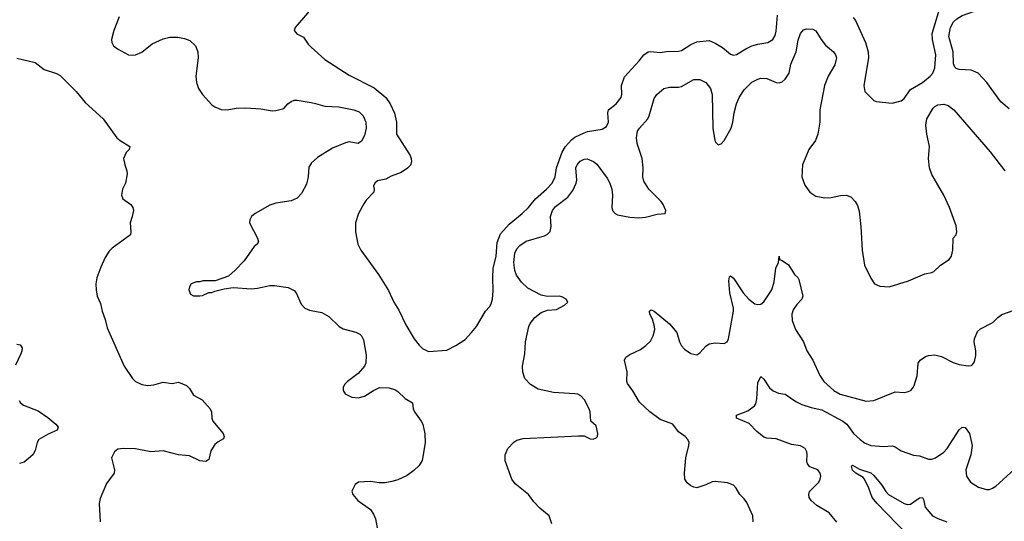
# Model space of a CAD drawing. Header units: inches. Extents: x 1678809 to 1859548, y 384609 to 522868.
# Tile 266 of 386: x 1768089 to 1774546, y 505914 to 509200. Entities that reach past the tile are written whole.
import ezdxf

# ---------------------------------------------------------------- set-up
doc = ezdxf.new("R2010")
doc.units = ezdxf.units.IN
doc.header["$MEASUREMENT"] = 0
doc.layers.add('B7560', color=7, linetype='Continuous')
doc.layers.add('B7570', color=7, linetype='Continuous')

msp = doc.modelspace()

# ---------------------------------------------------------------- linework, layer by layer
at = {"layer": 'B7560', "color": 5}
for points, elevation in [([(1770000, 509298.2), (1769993, 509270), (1769976.6, 509243.4), (1769894.9, 509150), (1769888.4, 509130), (1769907.3, 509107.3), (1769950, 509086.8), (1769980.5, 509040.5), (1769999.9, 509019.8)], 540), ([(1768741.4, 509218.6), (1768707, 509130), (1768690.6, 509070), (1768694, 509050), (1768704, 509030), (1768730.5, 509010.5), (1768802, 508970), (1768830, 508967.7), (1768850, 508970.6), (1768890, 508988.5), (1768958.2, 509041.8), (1769030, 509076), (1769074.2, 509085.8), (1769126.1, 509086.1), (1769170, 509078), (1769204.5, 509064.5), (1769242.6, 509030), (1769257.8, 508990), (1769260.9, 508950), (1769244.9, 508830), (1769249, 508789), (1769261.6, 508750), (1769287.7, 508710), (1769350, 508643), (1769369, 508629), (1769410, 508611.8), (1769450, 508608.9), (1769510, 508621.1), (1769570, 508622.6), (1769670, 508616.5), (1769744.1, 508604.1), (1769770, 508605.2), (1769821.7, 508618.3), (1769847.8, 508650), (1769870, 508664.9), (1769890, 508672.6), (1769910, 508674), (1770000, 508657.7)], 520), ([(1768070, 508947.7), (1768190, 508919.1), (1768250, 508873.4), (1768330, 508848.4), (1768355.6, 508835.6), (1768459.6, 508730), (1768517.8, 508657.8), (1768637.3, 508550), (1768726.1, 508426.1), (1768748, 508408), (1768811.3, 508370), (1768807.3, 508350), (1768788.2, 508330), (1768771, 508290), (1768778, 508250), (1768792.7, 508210), (1768793.4, 508190), (1768783, 508130), (1768763.8, 508090), (1768756.3, 508050), (1768766.4, 508026.4), (1768818, 507990), (1768831.3, 507970), (1768834.8, 507950), (1768827.7, 507910), (1768813.4, 507870), (1768819.1, 507810), (1768816, 507790), (1768696.7, 507703.3), (1768676.7, 507683.3), (1768650, 507641.2), (1768621.8, 507578.2), (1768595.3, 507510), (1768588.7, 507470), (1768590.3, 507430.3), (1768598.4, 507390), (1768620.3, 507340.3), (1768630.3, 507290), (1768650, 507236), (1768662.4, 507182.4), (1768774.6, 506930), (1768828.8, 506850), (1768848.4, 506830), (1768890, 506810.4), (1768930, 506804.2), (1768970, 506808.9), (1769030, 506826), (1769090, 506817.3), (1769130, 506824.9), (1769183.4, 506803.4), (1769203.8, 506783.8), (1769230, 506740.7), (1769286.8, 506710), (1769338, 506650), (1769348, 506630), (1769350.4, 506590), (1769356.4, 506570), (1769422.8, 506490), (1769431, 506470), (1769426, 506454), (1769390, 506434), (1769370, 506417.2), (1769343.9, 506376.1), (1769330, 506318), (1769310, 506305.2), (1769270, 506309.6), (1769202.7, 506342.7), (1769130, 506349.7), (1769030, 506374.5), (1768950, 506369.8), (1768850, 506388.7), (1768768.2, 506391.8), (1768734.1, 506385.9), (1768710.5, 506370), (1768692.4, 506330), (1768710.5, 506250), (1768708.2, 506230), (1768658.8, 506161.2), (1768617.6, 506062.4), (1768610.2, 506030), (1768617.1, 505910)], 480), ([(1770000, 508258.5), (1769985.8, 508234.2), (1769981, 508170), (1769970, 508122.9), (1769938.3, 508061.7), (1769910, 508031), (1769870, 508012.9), (1769770, 507998.3), (1769730, 507985.1), (1769633.4, 507930), (1769610.5, 507910), (1769599.3, 507890), (1769596.4, 507870), (1769648.5, 507770), (1769655.8, 507744.2), (1769647.3, 507730), (1769626.2, 507713.8), (1769560.5, 507619.5), (1769501.6, 507558.4), (1769459.8, 507520.2), (1769371.1, 507488.9), (1769290, 507488.7), (1769270, 507482), (1769250, 507482), (1769214, 507470), (1769202, 507450), (1769198, 507430), (1769210, 507402), (1769230, 507392), (1769270, 507392), (1769287.3, 507392.7), (1769330, 507412), (1769350, 507412), (1769370, 507422), (1769430, 507438), (1769490, 507446), (1769610, 507437.3), (1769650, 507440.5), (1769730, 507458.4), (1769759.5, 507459.5), (1769850, 507444.7), (1769890, 507426.7), (1769902.3, 507410), (1769935.5, 507335.5), (1769959.1, 507310), (1769990, 507297.8), (1770000, 507295.8)], 520), ([(1768070, 507073.4), (1768092, 507070), (1768104.7, 507050), (1768102.8, 507030), (1768098, 507010), (1768063, 506937)], 460), ([(1768085.9, 506705.9), (1768094.4, 506690), (1768113.7, 506673.7), (1768210, 506638), (1768274.8, 506594.8), (1768326.8, 506550), (1768342.8, 506530), (1768334.8, 506510), (1768275.3, 506484.7), (1768216, 506450), (1768204, 506430), (1768190, 506378), (1768176, 506350), (1768118, 506302), (1768087.2, 506292.8)], 460)]:
    msp.add_lwpolyline(points, dxfattribs=dict(at, elevation=elevation))
at = {"layer": 'B7570', "color": 5}
for points, elevation in [([(1774577.5, 508617.5), (1774522.5, 508662.5), (1774430.8, 508790), (1774375.8, 508850), (1774329.9, 508869.9), (1774250, 508873.3), (1774230, 508881), (1774220.7, 508890), (1774212.2, 508912.2), (1774209.9, 508990), (1774183.4, 509090), (1774194.2, 509150), (1774213.9, 509186.1), (1774234.2, 509205.8), (1774270, 509228.4), (1774350, 509256), (1774369.4, 509270.6), (1774465.1, 509414.9), (1774515, 509505), (1774547, 509610)], 520), ([(1773554, 509214), (1773570, 509195.5), (1773636.1, 509050), (1773652.8, 508990), (1773655.3, 508950), (1773626, 508770), (1773631, 508730), (1773690, 508671.3), (1773705.2, 508665.2), (1773810, 508653.4), (1773870, 508668), (1773890, 508684.9), (1773930, 508742.8), (1774009.5, 508790), (1774060.7, 508830), (1774078, 508850), (1774090, 508884.7), (1774098, 508970), (1774075.4, 509070), (1774072.1, 509110), (1774120.5, 509270)], 540), ([(1769999.9, 509019.8), (1770090, 508940.7), (1770250, 508836.3), (1770414.8, 508754.8), (1770490.2, 508690.2), (1770519.6, 508650), (1770547.6, 508587.6), (1770560.3, 508530), (1770561.3, 508450), (1770650.3, 508310.3), (1770657.1, 508290), (1770658.4, 508270), (1770651.8, 508248.2), (1770631.8, 508228.2), (1770590, 508199.5), (1770525.5, 508174.5), (1770490, 508155.1), (1770436.1, 508143.9), (1770417.3, 508130), (1770410.6, 508110), (1770414.8, 508090), (1770411, 508070), (1770361.1, 508018.9), (1770345.2, 507994.8), (1770310.8, 507930), (1770291, 507870), (1770290.8, 507810), (1770306, 507730), (1770326.8, 507690), (1770442, 507530), (1770506.9, 507426.9), (1770542, 507350), (1770576.2, 507296.2), (1770621.4, 507201.4), (1770677.3, 507110), (1770710, 507066.8), (1770730, 507046.8), (1770770, 507026.8), (1770890, 507036), (1770950, 507066), (1771010, 507106), (1771053.2, 507150), (1771084, 507190), (1771144, 507290), (1771170, 507318), (1771180.9, 507339.1), (1771189.4, 507370), (1771195.2, 507424.8), (1771191.4, 507511.4), (1771194.6, 507570), (1771214.1, 507650), (1771220.5, 507739.5), (1771242.6, 507797.4), (1771299.2, 507860.8), (1771384.9, 507930), (1771425.3, 507970), (1771472.8, 508027.2), (1771543.9, 508090), (1771580.3, 508130), (1771600.7, 508170), (1771608.6, 508230), (1771647.8, 508332.2), (1771669.5, 508370.5), (1771707.7, 508412.3), (1771730, 508430.2), (1771790, 508460.2), (1771812.2, 508467.8), (1771910, 508482.3), (1771938.4, 508501.6), (1771951, 508530), (1771946.3, 508590), (1771951.6, 508610), (1772001.3, 508650), (1772032.8, 508690), (1772037.7, 508710), (1772035.3, 508770), (1772054.8, 508825.2), (1772151, 508930), (1772181.7, 508970), (1772210, 508989.1), (1772228.4, 508991.6), (1772290, 508985.4), (1772330, 508992.8), (1772410, 508994.7), (1772430, 508999.6), (1772490, 509037.8), (1772530, 509056.5), (1772610, 509063.9), (1772650, 509047.7), (1772697.9, 509017.9), (1772750, 508973.7), (1772770, 508967.2), (1772790, 508972), (1772850.7, 509009.3), (1772891.6, 509028.4), (1772930, 509039.6), (1772996, 509050), (1773028.7, 509071.3), (1773043.1, 509096.9), (1773050, 509124.7), (1773058.5, 509230)], 540), ([(1771578, 505898), (1771561.2, 505950), (1771500.1, 506000.1), (1771460.7, 506040.7), (1771425.4, 506090), (1771339.4, 506159.4), (1771317.8, 506190), (1771273, 506310), (1771273.2, 506350), (1771289.9, 506390.1), (1771330, 506432.2), (1771350, 506444.7), (1771390, 506456.8), (1771754.4, 506474.4), (1771790, 506473.4), (1771830, 506454.9), (1771850, 506452.7), (1771870, 506460.5), (1771877.6, 506470), (1771881.3, 506490), (1771870, 506539), (1771835.3, 506570), (1771829.5, 506630), (1771822.9, 506650), (1771794.3, 506710), (1771770, 506735.1), (1771750, 506746), (1771730, 506749.7), (1771590, 506757.7), (1771490, 506780.3), (1771438.5, 506810), (1771402.8, 506850), (1771389.7, 506890), (1771387.7, 506930), (1771401.6, 507010), (1771406.9, 507090), (1771428.9, 507190), (1771437.2, 507210), (1771468.5, 507250), (1771510, 507281.3), (1771550, 507296.9), (1771610, 507302.3), (1771661.2, 507330), (1771684, 507350), (1771674, 507370), (1771644.2, 507384.2), (1771627.9, 507387.9), (1771550, 507386), (1771510, 507394.6), (1771422, 507442), (1771380.2, 507480.2), (1771347.4, 507527.4), (1771336.7, 507556.6), (1771329.9, 507609.9), (1771335.6, 507670), (1771350, 507698.9), (1771370, 507720.9), (1771410, 507750.3), (1771530, 507784.9), (1771550, 507794.9), (1771568.2, 507811.8), (1771575.4, 507844.6), (1771571.4, 507910), (1771583.2, 507950), (1771604, 507976), (1771683.2, 508036.8), (1771717.7, 508082.3), (1771739.5, 508130), (1771742.3, 508150), (1771736.4, 508230), (1771745.1, 508250), (1771765.4, 508274.6), (1771790, 508286.9), (1771810, 508288), (1771851.8, 508271.8), (1771874.2, 508254.2), (1771942.6, 508162.6), (1771960.3, 508130), (1771973.4, 508090), (1771976.5, 508050), (1771972.2, 507970), (1771976.4, 507950), (1771993.4, 507930), (1772010, 507922.3), (1772090, 507906.5), (1772150, 507902.3), (1772193.6, 507906.4), (1772270, 507925.3), (1772322, 507930), (1772327, 507950), (1772309.7, 507990), (1772295.1, 508010), (1772214.6, 508090), (1772182.6, 508142.6), (1772176.1, 508170), (1772177.3, 508230), (1772171.5, 508290), (1772138.4, 508390), (1772134, 508426), (1772141.7, 508470), (1772154, 508490), (1772208.3, 508551.7), (1772218.2, 508570), (1772250, 508684.7), (1772267, 508710), (1772312.7, 508750), (1772350, 508759), (1772410, 508757.8), (1772430, 508762.8), (1772510, 508809.2), (1772550, 508807.6), (1772588.2, 508788.2), (1772618.9, 508750), (1772631.2, 508711.2), (1772635.3, 508490), (1772648.4, 508410), (1772654.9, 508394.9), (1772670, 508380.7), (1772690, 508387.7), (1772710, 508408), (1772754.2, 508490), (1772766.4, 508530), (1772773.7, 508590), (1772789, 508650), (1772806.6, 508690), (1772840, 508740), (1772890, 508790.2), (1772930, 508811.5), (1772950, 508816.5), (1772990, 508814.6), (1773050, 508788.5), (1773070, 508787), (1773090, 508793.1), (1773109.7, 508810), (1773135.3, 508850), (1773146.5, 508910), (1773181.7, 508990), (1773193.4, 509066.6), (1773209.6, 509110), (1773230, 509133), (1773250, 509140.5), (1773290, 509139.3), (1773310, 509127.3), (1773344.4, 509070), (1773373.8, 509033.8), (1773425.7, 508990), (1773440.3, 508970), (1773444.7, 508950), (1773434.8, 508905.2), (1773390.3, 508830), (1773366.7, 508770), (1773336.2, 508610), (1773335.6, 508530), (1773323.8, 508450), (1773307.3, 508410), (1773263.9, 508350), (1773223.5, 508250), (1773219.2, 508170), (1773237.3, 508117.3), (1773271, 508071), (1773310, 508043.6), (1773370, 508032.8), (1773410, 508035.6), (1773471.1, 508048.9), (1773510, 508050.3), (1773539.5, 508039.5), (1773568.8, 508010), (1773582.9, 507982.9), (1773594.7, 507945.3), (1773605.7, 507845.7), (1773613.4, 507690), (1773630, 507591.3), (1773670, 507506.8), (1773696, 507470), (1773730, 507454.8), (1773791, 507451), (1773918, 507490), (1774025.6, 507534.4), (1774070, 507543), (1774084, 507550), (1774128.1, 507591.9), (1774185.2, 507630), (1774199.3, 507650), (1774209.6, 507690.4), (1774211.4, 507768.6), (1774229.6, 507790.4), (1774234.3, 507810), (1774229.7, 507850), (1774186, 507970), (1774148.6, 508050), (1774070, 508186), (1774056.5, 508230), (1774049.4, 508290), (1774056.1, 508370), (1774037.7, 508450), (1774031.1, 508510), (1774037.2, 508550), (1774079.2, 508620.8), (1774090, 508632.4), (1774110, 508642.8), (1774150, 508647.1), (1774177.3, 508637.3), (1774214.9, 508610), (1774453.6, 508333.6), (1774550.2, 508210)], 520), ([(1770000, 508657.7), (1770030, 508652.3), (1770090, 508634.9), (1770182, 508630), (1770281, 508610), (1770316.7, 508596.7), (1770342, 508570), (1770358.9, 508530), (1770362, 508490), (1770350, 508441.2), (1770330, 508404.5), (1770310, 508389.8), (1770250, 508399.7), (1770225.3, 508394.7), (1770141.2, 508358.8), (1770041.4, 508298.6), (1770000.5, 508259.5), (1770000, 508258.5)], 520), ([(1772898.9, 505910), (1772898, 505950), (1772857.2, 506037.2), (1772840.9, 506060.9), (1772811.6, 506090), (1772787.8, 506130), (1772769.4, 506150), (1772730, 506165.7), (1772650, 506174.1), (1772630, 506171.7), (1772590, 506152.8), (1772530, 506134), (1772510, 506137.4), (1772490, 506147.2), (1772466, 506166), (1772452.2, 506190), (1772449.2, 506230), (1772458.7, 506330), (1772478, 506410), (1772478.7, 506430), (1772471.6, 506450), (1772454, 506470), (1772410, 506500.5), (1772371.6, 506550), (1772290, 506580.3), (1772221, 506630), (1772154.5, 506694.5), (1772110, 506769.6), (1772075.6, 506815.6), (1772071.2, 506831.2), (1772073.4, 506893.4), (1772056, 506970), (1772064, 506990), (1772090, 507007.3), (1772160.1, 507039.9), (1772194.9, 507065.1), (1772225.8, 507094.2), (1772244, 507130), (1772253.6, 507170), (1772251.8, 507190), (1772238.7, 507238.7), (1772220.9, 507270), (1772219, 507290), (1772224.1, 507295.9), (1772230, 507298.8), (1772250, 507290.4), (1772350, 507208.7), (1772398.3, 507150), (1772416.9, 507090), (1772430, 507063.8), (1772450, 507042.4), (1772490, 507012.4), (1772530, 507005.5), (1772550, 507017.1), (1772590, 507061.6), (1772610, 507075.8), (1772650, 507083.1), (1772710, 507079.3), (1772729.6, 507090.3), (1772738, 507110), (1772770.6, 507290), (1772769.8, 507310), (1772745.7, 507410), (1772740.4, 507490), (1772744.9, 507515.1), (1772750, 507522.8), (1772770, 507506.4), (1772833, 507410), (1772870, 507369), (1772910, 507338.7), (1772930, 507333.7), (1772950, 507337), (1772970, 507352), (1773020.8, 507430), (1773036.2, 507483.8), (1773047.9, 507572.1), (1773066, 507610), (1773070, 507652), (1773072, 507630), (1773090, 507622.8), (1773130, 507593.4), (1773170, 507530.4), (1773191.3, 507511.3), (1773198.2, 507498.2), (1773225.7, 507390), (1773219.5, 507370), (1773185, 507335), (1773161.5, 507298.5), (1773153.2, 507270), (1773155.9, 507230), (1773176.5, 507170), (1773229.3, 507090), (1773251.7, 507030), (1773290.2, 506970.2), (1773336, 506870), (1773363.1, 506830), (1773428.9, 506770), (1773470, 506747.2), (1773640.4, 506700.4), (1773690, 506705.4), (1773830, 506762.4), (1773890, 506757.8), (1773910, 506761.1), (1773932.7, 506770), (1773949.5, 506790), (1773955.4, 506804.6), (1773974.1, 506865.9), (1773980.4, 506950), (1773994.3, 506970), (1774030, 506992.9), (1774050, 507000.6), (1774090, 507004.1), (1774133.7, 506993.7), (1774210, 506954.9), (1774250, 506940.7), (1774310, 506931.7), (1774330, 506934.4), (1774338.7, 506941.3), (1774350, 506958.8), (1774359.3, 507000.7), (1774358.7, 507030), (1774347.7, 507090), (1774349.8, 507110), (1774370, 507156.4), (1774390, 507175.3), (1774470, 507215.5), (1774503.6, 507250), (1774530, 507268.9), (1774610, 507297.8)], 480), ([(1770000, 507295.8), (1770070, 507281.8), (1770116.3, 507256.3), (1770184.9, 507190), (1770210, 507174.3), (1770293.1, 507153.1), (1770320.2, 507140.2), (1770331.8, 507130), (1770343, 507103), (1770362.5, 507002.5), (1770359, 506950), (1770350, 506929.6), (1770310, 506881.6), (1770238.8, 506830), (1770218.8, 506810), (1770210.8, 506790), (1770211, 506770), (1770224.7, 506750), (1770268.1, 506728.1), (1770310, 506722), (1770350, 506733), (1770408.7, 506771.3), (1770449.2, 506790), (1770510, 506789.2), (1770550, 506776.9), (1770570, 506765.2), (1770618.3, 506718.3), (1770664.9, 506690), (1770670.2, 506650), (1770679.1, 506630), (1770722.6, 506570), (1770732.2, 506550), (1770746.4, 506486.4), (1770748.8, 506428.8), (1770728.1, 506311.9), (1770710, 506278.3), (1770674.3, 506245.7), (1770630, 506214.4), (1770570, 506186), (1770530, 506173.5), (1770486.6, 506166.6), (1770446.6, 506166.6), (1770390, 506175.6), (1770310.7, 506169.3), (1770290, 506155.3), (1770268, 506112), (1770273.4, 506090), (1770306, 506050), (1770390, 505990.4), (1770410, 505960.5), (1770422.8, 505930), (1770432.6, 505870)], 520), ([(1773447.4, 505907.4), (1773397, 505970), (1773317.7, 506017.7), (1773279.5, 506050), (1773266.6, 506070), (1773263.7, 506090), (1773269.4, 506110), (1773329.4, 506170), (1773339.5, 506190), (1773342.9, 506210), (1773338.4, 506230), (1773322.7, 506250), (1773271.5, 506271.5), (1773255.1, 506290), (1773251.6, 506310), (1773254.3, 506350), (1773251.2, 506370), (1773240.7, 506390), (1773210, 506408), (1773150, 506417.8), (1773050, 506455.1), (1772990, 506458.3), (1772970, 506466), (1772922.9, 506502.9), (1772873.5, 506553.5), (1772789.4, 506590), (1772789, 506610), (1772863.3, 506636.7), (1772907, 506670), (1772917, 506683), (1772924, 506716), (1772930, 506822), (1772950, 506862), (1772970, 506844.7), (1773007.5, 506787.5), (1773030, 506767.7), (1773066, 506754), (1773110, 506747.7), (1773178.4, 506698.4), (1773218.5, 506678.5), (1773279.1, 506659.1), (1773350, 506644.3), (1773487, 506570), (1773512.8, 506550), (1773557.8, 506490), (1773601.5, 506450), (1773630, 506427.2), (1773670, 506410.3), (1773755.3, 506404.7), (1773810, 506407.3), (1773830, 506400.7), (1773870, 506376.3), (1773950, 506348), (1773990, 506342), (1774050, 506321.6), (1774070, 506320.4), (1774096, 506330), (1774150, 506367.2), (1774170.9, 506390), (1774250, 506513.4), (1774270, 506530.4), (1774290, 506528.5), (1774316.9, 506490), (1774336.2, 506410), (1774327.1, 506350), (1774294, 506250), (1774297.6, 506210), (1774325.5, 506170), (1774377.3, 506137.3), (1774430, 506122.3), (1774450, 506123.1), (1774469.8, 506130.2), (1774490, 506143.1), (1774610, 506252.4)], 460), ([(1773910, 505827.8), (1773710, 506031.6), (1773679.1, 506070), (1773658, 506130), (1773629.8, 506189.8), (1773620.8, 506200.8), (1773572, 506230), (1773550, 506249.8), (1773544.2, 506275.8), (1773550, 506280.5), (1773596.3, 506256.3), (1773670, 506231.8), (1773690, 506214.2), (1773742.8, 506150), (1773768.3, 506108.3), (1773786, 506090), (1773890, 506030.3), (1773910, 506024.4), (1773930, 506026.7), (1773990, 506067), (1774010.3, 506070.3), (1774017.1, 506057.1), (1774026.5, 506006.5), (1774075.8, 505950), (1774111, 505931), (1774170.1, 505910.2)], 440)]:
    msp.add_lwpolyline(points, dxfattribs=dict(at, elevation=elevation))

doc.saveas('drawing.dxf')
